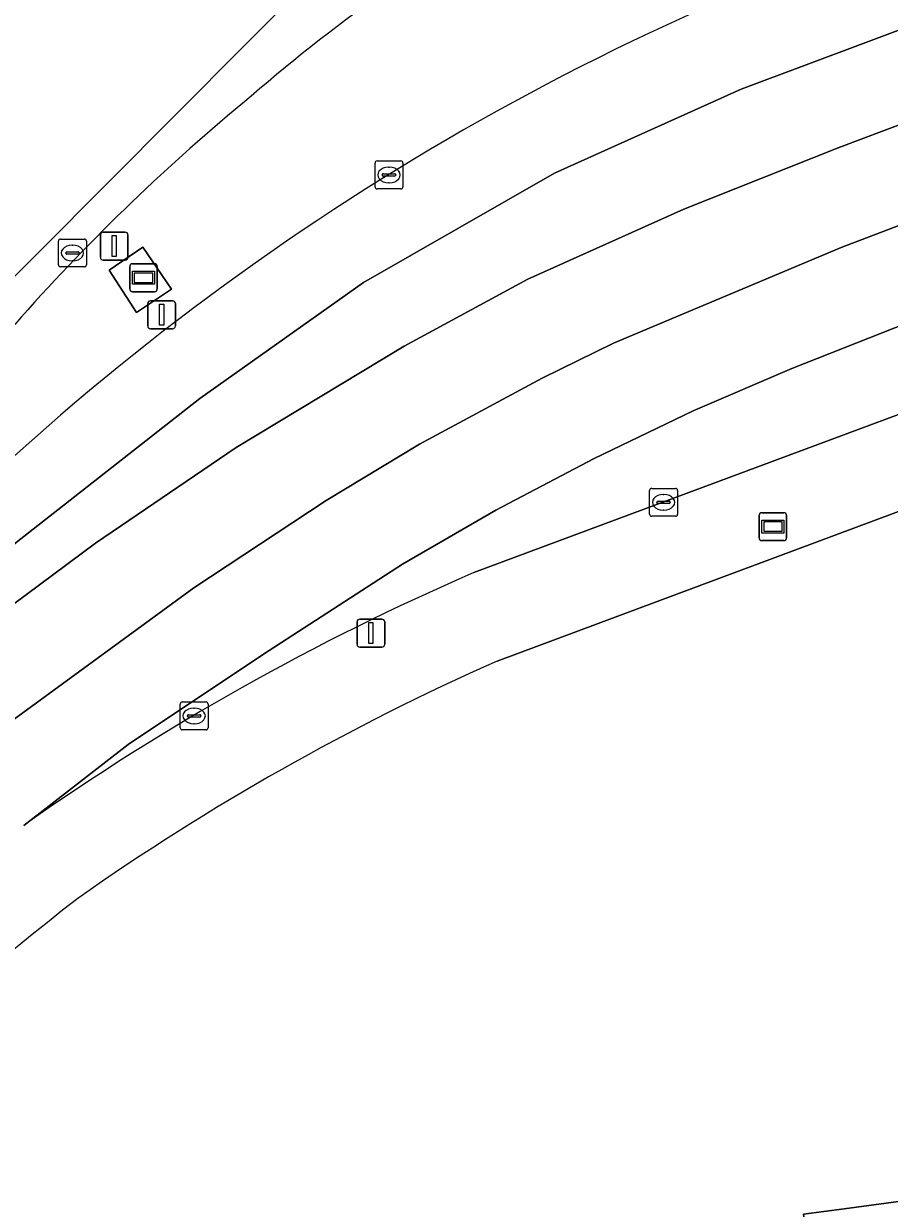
# Model space of a CAD drawing. Extents: x 160806 to 161707, y 383696 to 384148.
# Drawn here: x 160866.12 to 160897.14, y 383753.81 to 383796.23 of the extents above; entities that cross this region are included whole.
import ezdxf

# ---------------------------------------------------------------- set-up
doc = ezdxf.new("R2010")
doc.units = 0
for name, color, linetype in [('IMGEO_Berm_groen', 7, 'Continuous'), ('IMGEO_Groenvoorziening', 7, 'Continuous'), ('IMGEO_Kolk', 7, 'Continuous'), ('IMGEO_Lichtmast', 7, 'Continuous'), ('IMGEO_Reclamebord', 7, 'Continuous'), ('IMGEO_Rijbaan_lokaal_gesloten', 7, 'Continuous'), ('IMGEO_Voetpad_open', 7, 'Continuous'), ('IMGEO_Wegwijzer', 7, 'Continuous')]:
    doc.layers.add(name, color=color, linetype=linetype)

msp = doc.modelspace()

# ---------------------------------------------------------------- linework, layer by layer
at = {"layer": 'IMGEO_Berm_groen'}
msp.add_lwpolyline([(160870.391, 383788.228), (160871.414, 383786.721), (160870.167, 383785.884), (160869.184, 383787.399)], close=True, dxfattribs=at)
for centre, radius, start, end in [((160919.538, 383740.831), 69.556, 120.48154, 130.92932), ((160928.316, 383711.462), 93.333, 111.02448, 137.85151), ((160919.953, 383737.789), 72.146, 129.59549, 138.64652)]:
    msp.add_arc(centre, radius, start, end, dxfattribs=at)
at = {"layer": 'IMGEO_Groenvoorziening'}
for points in [[(160904.522, 383781.389), (160883.086, 383773.406)], [(160849.79, 383741.85), (160852.854, 383742.604), (160856.578, 383743.467), (160861.199, 383745.212), (160865.9, 383746.727), (160872.188, 383748.46), (160878.528, 383750), (160885.997, 383751.478), (160892.307, 383752.284), (160892.98, 383752.388), (160893.833, 383752.495), (160894.194, 383752.541), (160894.066, 383753.592), (160895.526, 383753.783), (160925.691, 383757.859)]]:
    msp.add_lwpolyline(points, dxfattribs=at)
for centre, radius, start, end in [((160919.123, 383692.152), 88.887, 113.91773, 125.06495), ((160962.184, 383644.529), 152.809, 128.02304, 136.35278)]:
    msp.add_arc(centre, radius, start, end, dxfattribs=at)
at = {"layer": 'IMGEO_Kolk'}
for p, q in [((160878.709, 383790.388), (160878.709, 383791.24)), ((160878.784, 383791.314), (160879.636, 383791.314)), ((160879.71, 383791.24), (160879.71, 383790.388)), ((160878.968, 383790.808), (160878.968, 383790.82)), ((160879.406, 383790.771), (160879.008, 383790.771)), ((160879.011, 383790.857), (160879.409, 383790.857)), ((160879.197, 383791.094), (160879.222, 383791.094)), ((160879.452, 383790.82), (160879.452, 383790.808)), ((160879.636, 383790.314), (160878.784, 383790.314)), ((160879.22, 383790.534), (160879.195, 383790.534)), ((160867.365, 383787.593), (160867.365, 383788.445)), ((160867.44, 383788.519), (160868.292, 383788.519)), ((160867.853, 383788.299), (160867.878, 383788.299)), ((160868.366, 383788.445), (160868.366, 383787.593)), ((160867.624, 383788.013), (160867.624, 383788.025)), ((160868.062, 383787.976), (160867.664, 383787.976)), ((160867.667, 383788.062), (160868.065, 383788.062)), ((160868.108, 383788.025), (160868.108, 383788.013)), ((160868.292, 383787.519), (160867.44, 383787.519)), ((160867.876, 383787.739), (160867.851, 383787.739)), ((160888.549, 383778.663), (160888.549, 383779.515)), ((160888.624, 383779.589), (160889.476, 383779.589)), ((160889.037, 383779.369), (160889.062, 383779.369)), ((160889.55, 383779.515), (160889.55, 383778.663)), ((160888.808, 383779.083), (160888.808, 383779.095)), ((160889.246, 383779.046), (160888.848, 383779.046)), ((160888.851, 383779.132), (160889.249, 383779.132)), ((160889.292, 383779.095), (160889.292, 383779.083)), ((160889.476, 383778.589), (160888.624, 383778.589)), ((160889.06, 383778.809), (160889.035, 383778.809)), ((160871.726, 383771.013), (160871.726, 383771.865)), ((160871.801, 383771.939), (160872.653, 383771.939)), ((160872.214, 383771.719), (160872.239, 383771.719)), ((160872.727, 383771.865), (160872.727, 383771.013)), ((160871.985, 383771.433), (160871.985, 383771.445)), ((160872.423, 383771.396), (160872.025, 383771.396)), ((160872.028, 383771.482), (160872.426, 383771.482)), ((160872.469, 383771.445), (160872.469, 383771.433)), ((160872.653, 383770.939), (160871.801, 383770.939)), ((160872.237, 383771.159), (160872.212, 383771.159))]:
    msp.add_line(p, q, dxfattribs=at)
for points in [[(160878.709, 383790.388), (160878.709, 383791.24)], [(160878.784, 383791.314), (160879.636, 383791.314)], [(160879.71, 383791.24), (160879.71, 383790.388)], [(160879.636, 383790.314), (160878.784, 383790.314)], [(160867.365, 383787.593), (160867.365, 383788.445)], [(160867.44, 383788.519), (160868.292, 383788.519)], [(160868.366, 383788.445), (160868.366, 383787.593)], [(160868.292, 383787.519), (160867.44, 383787.519)], [(160888.549, 383778.663), (160888.549, 383779.515)], [(160888.624, 383779.589), (160889.476, 383779.589)], [(160889.55, 383779.515), (160889.55, 383778.663)], [(160889.476, 383778.589), (160888.624, 383778.589)], [(160871.726, 383771.013), (160871.726, 383771.865)], [(160871.801, 383771.939), (160872.653, 383771.939)], [(160872.727, 383771.865), (160872.727, 383771.013)], [(160872.653, 383770.939), (160871.801, 383770.939)]]:
    msp.add_lwpolyline(points, dxfattribs=at)
for centre, radius, start, end in [((160878.786, 383791.238), 0.0765, 91.552, 178.448), ((160878.786, 383791.238), 0.0765, 91.552, 178.448), ((160879.634, 383791.238), 0.0765, 1.552, 88.448), ((160879.634, 383791.238), 0.0765, 1.552, 88.448), ((160879.008, 383790.817), 0.0403, 85.8775, 175.7526), ((160879.005, 383790.807), 0.0366, 178.938, 274.7102), ((160879.409, 383790.814), 0.043, 264.8664, 352.4533), ((160879.413, 383790.819), 0.0386, 1.7309, 96.639), ((160878.786, 383790.39), 0.0765, 181.552, 268.448), ((160878.786, 383790.39), 0.0765, 181.552, 268.448), ((160879.634, 383790.39), 0.0765, 271.552, 358.448), ((160879.634, 383790.39), 0.0765, 271.552, 358.448), ((160867.442, 383788.443), 0.0765, 91.552, 178.448), ((160867.442, 383788.443), 0.0765, 91.552, 178.448), ((160868.29, 383788.443), 0.0765, 1.552, 88.448), ((160868.29, 383788.443), 0.0765, 1.552, 88.448), ((160867.664, 383788.022), 0.0403, 85.8775, 175.7526), ((160867.661, 383788.012), 0.0366, 178.938, 274.7102), ((160868.065, 383788.019), 0.043, 264.8664, 352.4533), ((160868.069, 383788.024), 0.0386, 1.7309, 96.639), ((160867.442, 383787.595), 0.0765, 181.552, 268.448), ((160867.442, 383787.595), 0.0765, 181.552, 268.448), ((160868.29, 383787.595), 0.0765, 271.552, 358.448), ((160868.29, 383787.595), 0.0765, 271.552, 358.448), ((160888.626, 383779.513), 0.0765, 91.552, 178.448), ((160888.626, 383779.513), 0.0765, 91.552, 178.448), ((160889.474, 383779.513), 0.0765, 1.552, 88.448), ((160889.474, 383779.513), 0.0765, 1.552, 88.448), ((160888.848, 383779.092), 0.0403, 85.8775, 175.7526), ((160888.845, 383779.082), 0.0366, 178.938, 274.7102), ((160889.249, 383779.089), 0.043, 264.8664, 352.4533), ((160889.253, 383779.094), 0.0386, 1.7309, 96.639), ((160888.626, 383778.665), 0.0765, 181.552, 268.448), ((160888.626, 383778.665), 0.0765, 181.552, 268.448), ((160889.474, 383778.665), 0.0765, 271.552, 358.448), ((160889.474, 383778.665), 0.0765, 271.552, 358.448), ((160871.803, 383771.863), 0.0765, 91.552, 178.448), ((160871.803, 383771.863), 0.0765, 91.552, 178.448), ((160872.651, 383771.863), 0.0765, 1.552, 88.448), ((160872.651, 383771.863), 0.0765, 1.552, 88.448), ((160872.025, 383771.442), 0.0403, 85.8775, 175.7526), ((160872.022, 383771.432), 0.0366, 178.938, 274.7102), ((160872.426, 383771.439), 0.043, 264.8664, 352.4533), ((160872.43, 383771.444), 0.0386, 1.7309, 96.639), ((160871.803, 383771.015), 0.0765, 181.552, 268.448), ((160871.803, 383771.015), 0.0765, 181.552, 268.448), ((160872.651, 383771.015), 0.0765, 271.552, 358.448), ((160872.651, 383771.015), 0.0765, 271.552, 358.448)]:
    msp.add_arc(centre, radius, start, end, dxfattribs=at)
for centre, major_axis, ratio, start_param, end_param in [((160879.196, 383790.814), (-0.387, 0.002), 0.722429, 4.712389, 7.853982), ((160879.221, 383790.814), (-0.39, 0.002), 0.717154, 1.570796, 4.712389), ((160867.852, 383788.019), (-0.387, 0.002), 0.722429, 4.712389, 7.853982), ((160867.877, 383788.019), (-0.39, 0.002), 0.717154, 1.570796, 4.712389), ((160889.036, 383779.089), (-0.387, 0.002), 0.722429, 4.712389, 7.853982), ((160889.061, 383779.089), (-0.39, 0.002), 0.717154, 1.570796, 4.712389), ((160872.213, 383771.439), (-0.387, 0.002), 0.722429, 4.712389, 7.853982), ((160872.238, 383771.439), (-0.39, 0.002), 0.717154, 1.570796, 4.712389)]:
    msp.add_ellipse(centre, major_axis=major_axis, ratio=ratio, start_param=start_param, end_param=end_param, dxfattribs=at)
at = {"layer": 'IMGEO_Lichtmast'}
for p, q in [((160868.866, 383787.864), (160868.866, 383788.664)), ((160868.866, 383788.664), (160868.866, 383787.864)), ((160868.966, 383788.764), (160869.756, 383788.764)), ((160869.756, 383788.764), (160868.966, 383788.764)), ((160869.856, 383788.664), (160869.856, 383787.864)), ((160869.856, 383787.864), (160869.856, 383788.664)), ((160869.756, 383787.764), (160868.966, 383787.764)), ((160868.966, 383787.764), (160869.756, 383787.764)), ((160870.565, 383785.406), (160870.565, 383786.206)), ((160870.565, 383786.206), (160870.565, 383785.406)), ((160870.665, 383786.306), (160871.455, 383786.306)), ((160871.455, 383786.306), (160870.665, 383786.306)), ((160871.555, 383786.206), (160871.555, 383785.406)), ((160871.555, 383785.406), (160871.555, 383786.206)), ((160871.455, 383785.306), (160870.665, 383785.306)), ((160870.665, 383785.306), (160871.455, 383785.306)), ((160878.065, 383774.005), (160878.065, 383774.805)), ((160878.065, 383774.805), (160878.065, 383774.005)), ((160878.165, 383774.905), (160878.955, 383774.905)), ((160878.955, 383774.905), (160878.165, 383774.905)), ((160879.055, 383774.805), (160879.055, 383774.005)), ((160879.055, 383774.005), (160879.055, 383774.805)), ((160878.955, 383773.905), (160878.165, 383773.905)), ((160878.165, 383773.905), (160878.955, 383773.905))]:
    msp.add_line(p, q, dxfattribs=at)
for points in [[(160869.286, 383788.639), (160869.436, 383788.639), (160869.436, 383787.889), (160869.286, 383787.889), (160869.286, 383788.639)], [(160870.985, 383786.181), (160871.135, 383786.181), (160871.135, 383785.431), (160870.985, 383785.431), (160870.985, 383786.181)], [(160878.485, 383774.78), (160878.635, 383774.78), (160878.635, 383774.03), (160878.485, 383774.03), (160878.485, 383774.78)]]:
    msp.add_lwpolyline(points, dxfattribs=at)
for centre, start, end in [((160868.966, 383788.664), 90, 180), ((160868.966, 383788.664), 90, 180), ((160869.756, 383788.664), 0, 90), ((160869.756, 383788.664), 360, 90), ((160868.966, 383787.864), 180, 270), ((160868.966, 383787.864), 180, 270), ((160869.756, 383787.864), 270, 0), ((160869.756, 383787.864), 270, 0), ((160870.665, 383786.206), 90, 180), ((160870.665, 383786.206), 90, 180), ((160871.455, 383786.206), 0, 90), ((160871.455, 383786.206), 360, 90), ((160870.665, 383785.406), 180, 270), ((160870.665, 383785.406), 180, 270), ((160871.455, 383785.406), 270, 0), ((160871.455, 383785.406), 270, 0), ((160878.165, 383774.805), 90, 180), ((160878.165, 383774.805), 90, 180), ((160878.955, 383774.805), 0, 90), ((160878.955, 383774.805), 360, 90), ((160878.165, 383774.005), 180, 270), ((160878.165, 383774.005), 180, 270), ((160878.955, 383774.005), 270, 0), ((160878.955, 383774.005), 270, 0)]:
    msp.add_arc(centre, 0.1, start, end, dxfattribs=at)
at = {"layer": 'IMGEO_Reclamebord'}
for p, q in [((160869.917, 383786.733), (160869.917, 383787.533)), ((160869.917, 383787.533), (160869.917, 383786.733)), ((160870.017, 383787.633), (160870.807, 383787.633)), ((160870.807, 383787.633), (160870.017, 383787.633)), ((160870.907, 383787.533), (160870.907, 383786.733)), ((160870.907, 383786.733), (160870.907, 383787.533)), ((160870.807, 383786.633), (160870.017, 383786.633)), ((160870.017, 383786.633), (160870.807, 383786.633))]:
    msp.add_line(p, q, dxfattribs=at)
for points in [[(160870.018, 383787.365), (160870.806, 383787.365), (160870.806, 383786.901), (160870.018, 383786.901), (160870.018, 383787.365)], [(160870.083, 383787.3), (160870.083, 383786.966), (160870.741, 383786.966), (160870.741, 383787.3), (160870.083, 383787.3)]]:
    msp.add_lwpolyline(points, dxfattribs=at)
for centre, start, end in [((160870.017, 383787.533), 90, 180), ((160870.017, 383787.533), 90, 180), ((160870.807, 383787.533), 0, 90), ((160870.807, 383787.533), 360, 90), ((160870.017, 383786.733), 180, 270), ((160870.017, 383786.733), 180, 270), ((160870.807, 383786.733), 270, 0), ((160870.807, 383786.733), 270, 0)]:
    msp.add_arc(centre, 0.1, start, end, dxfattribs=at)
at = {"layer": 'IMGEO_Rijbaan_lokaal_gesloten'}
for points in [[(160889.763, 383803.686), (160890.61, 383804.112), (160891.846, 383804.643), (160896.46, 383806.618), (160896.614, 383806.675), (160895.331, 383808.359), (160894.222, 383807.94), (160876.521, 383797.956), (160864.173, 383785.561), (160826.318, 383739.13), (160805.62, 383713.744), (160807.262, 383713.479)], [(160859.118, 383774.093), (160848.479, 383761.013), (160856.334, 383769.156), (160860.039, 383772.672), (160865.844, 383777.651), (160872.435, 383782.811), (160878.297, 383786.965), (160885.144, 383790.879), (160891.827, 383793.89), (160903.193, 383798.148)], [(160865.774, 383771.328), (160872.216, 383776.024), (160876.959, 383779.154), (160880.308, 383781.174), (160884.695, 383783.538), (160887.254, 383784.79), (160895.414, 383788.215), (160906.663, 383792.502), (160907.295, 383792.732), (160905.196, 383795.504), (160895.303, 383791.784), (160889.77, 383789.593), (160884.189, 383787.078), (160879.754, 383784.687), (160873.735, 383781.049), (160868.695, 383777.624), (160862.242, 383772.839)], [(160866.118, 383767.518), (160869.868, 383770.416), (160874.713, 383773.649), (160879.689, 383776.87), (160883.039, 383778.813), (160886.563, 383780.654), (160890.111, 383782.369), (160893.643, 383783.879), (160897.34, 383785.342), (160909.438, 383789.903), (160907.295, 383792.732), (160906.663, 383792.502), (160895.414, 383788.215), (160887.254, 383784.79), (160884.695, 383783.538), (160880.308, 383781.174), (160876.959, 383779.154), (160872.216, 383776.024), (160865.774, 383771.328)], [(160911.337, 383787.396), (160909.438, 383789.903), (160897.34, 383785.342), (160893.643, 383783.879), (160890.111, 383782.369), (160886.563, 383780.654), (160883.039, 383778.813), (160879.689, 383776.87), (160874.713, 383773.649), (160869.868, 383770.416), (160866.118, 383767.518)], [(160882.248, 383776.572), (160911.337, 383787.396)]]:
    msp.add_lwpolyline(points, dxfattribs=at)
msp.add_lwpolyline([(160905.196, 383795.504), (160903.193, 383798.148), (160891.827, 383793.89), (160885.144, 383790.879), (160878.297, 383786.965), (160872.435, 383782.811), (160865.844, 383777.651), (160860.039, 383772.672), (160856.334, 383769.156), (160848.479, 383761.013), (160852.921, 383765.174), (160857.507, 383769.056), (160862.242, 383772.839), (160868.695, 383777.624), (160873.735, 383781.049), (160879.754, 383784.687), (160884.189, 383787.078), (160889.77, 383789.593), (160895.303, 383791.784)], close=True, dxfattribs=at)
for centre, radius, start, end in [((160919.538, 383740.831), 69.556, 120.48154, 130.92932), ((160928.316, 383711.462), 93.333, 111.02448, 137.85151), ((160919.953, 383737.789), 72.146, 129.59549, 138.64652), ((160918.179, 383693.665), 90.358, 113.43128, 125.18096)]:
    msp.add_arc(centre, radius, start, end, dxfattribs=at)
at = {"layer": 'IMGEO_Voetpad_open'}
msp.add_lwpolyline([(160870.391, 383788.228), (160869.184, 383787.399), (160870.167, 383785.884), (160871.414, 383786.721)], close=True, dxfattribs=at)
for points in [[(160905.298, 383783.959), (160906.258, 383784.307), (160911.988, 383786.538), (160911.337, 383787.396), (160882.248, 383776.572)], [(160883.086, 383773.406), (160904.522, 383781.389)], [(160925.691, 383757.859), (160895.526, 383753.783), (160894.066, 383753.592), (160894.194, 383752.541), (160926.307, 383756.75)]]:
    msp.add_lwpolyline(points, dxfattribs=at)
for centre, radius, start, end in [((160918.179, 383693.665), 90.358, 113.43128, 125.18096), ((160919.123, 383692.152), 88.887, 113.91773, 125.06495), ((160962.184, 383644.529), 152.809, 128.02304, 136.35278)]:
    msp.add_arc(centre, radius, start, end, dxfattribs=at)
at = {"layer": 'IMGEO_Wegwijzer'}
for p, q in [((160892.471, 383777.818), (160892.471, 383778.618)), ((160892.471, 383778.618), (160892.471, 383777.818)), ((160892.571, 383778.718), (160893.361, 383778.718)), ((160893.361, 383778.718), (160892.571, 383778.718)), ((160893.461, 383778.618), (160893.461, 383777.818)), ((160893.461, 383777.818), (160893.461, 383778.618)), ((160893.361, 383777.718), (160892.571, 383777.718)), ((160892.571, 383777.718), (160893.361, 383777.718))]:
    msp.add_line(p, q, dxfattribs=at)
for points in [[(160892.572, 383778.45), (160893.36, 383778.45), (160893.36, 383777.986), (160892.572, 383777.986), (160892.572, 383778.45)], [(160892.637, 383778.385), (160892.637, 383778.051), (160893.295, 383778.051), (160893.295, 383778.385), (160892.637, 383778.385)]]:
    msp.add_lwpolyline(points, dxfattribs=at)
for centre, start, end in [((160892.571, 383778.618), 90, 180), ((160892.571, 383778.618), 90, 180), ((160893.361, 383778.618), 0, 90), ((160893.361, 383778.618), 360, 90), ((160892.571, 383777.818), 180, 270), ((160892.571, 383777.818), 180, 270), ((160893.361, 383777.818), 270, 0), ((160893.361, 383777.818), 270, 0)]:
    msp.add_arc(centre, 0.1, start, end, dxfattribs=at)

doc.saveas('drawing.dxf')
